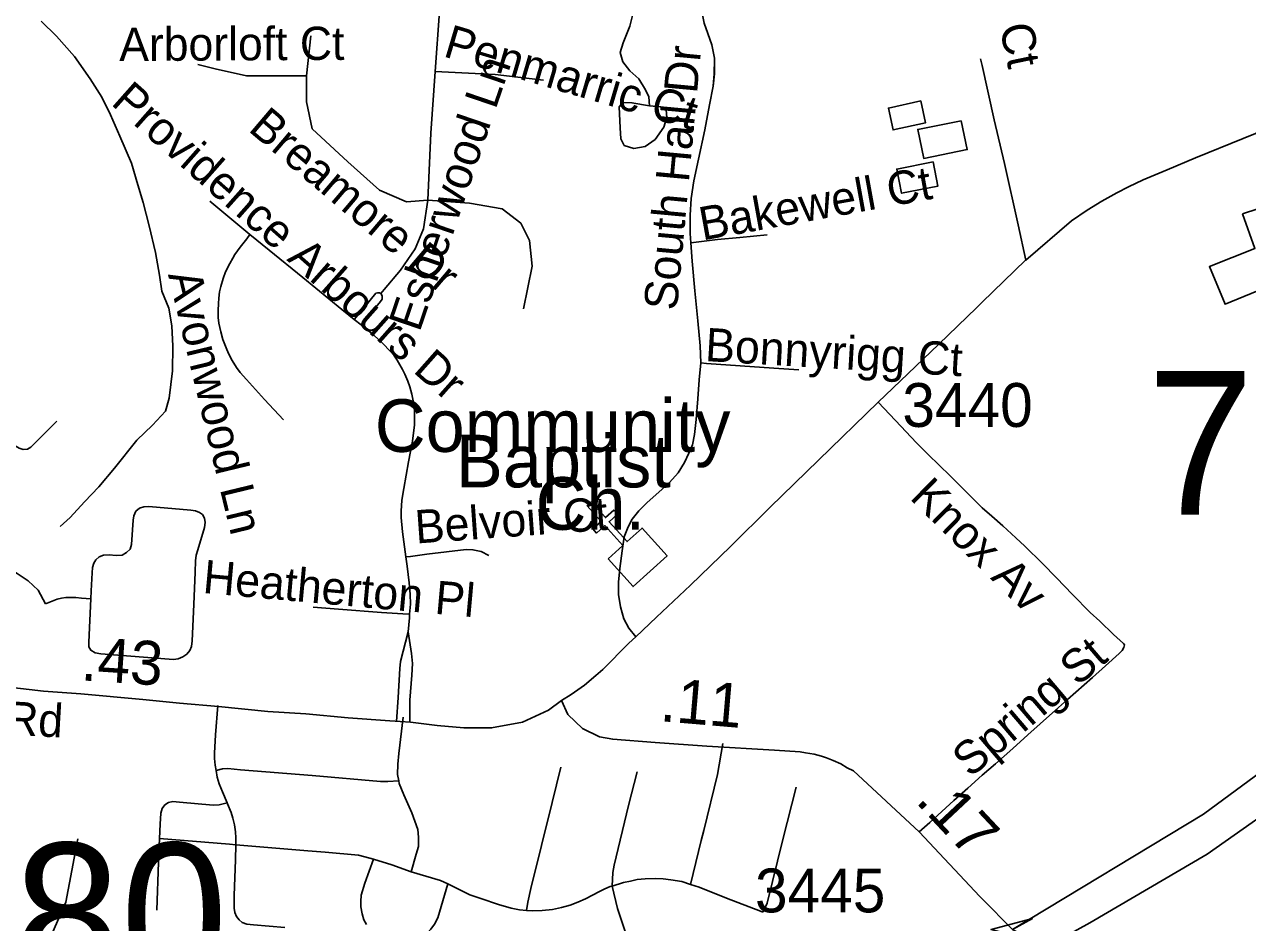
# Model space of a CAD drawing. Extents: x 1383679 to 1536984, y 460658 to 651027.
# Drawn here: x 1471343 to 1474832, y 482475 to 485037 of the extents above; entities that cross this region are included whole.
import ezdxf

# ---------------------------------------------------------------- set-up
doc = ezdxf.new("R2010")
doc.units = 0
for name, color, linetype in [('Exist Cultural Church CELL', 7, 'Continuous'), ('Exist Cultural Church Label', 7, 'Continuous'), ('Exist Cultural Warehouse Building Footprint', 7, 'Continuous'), ('Exist Hydrographic Misc Water Feature', 7, 'Continuous'), ('Exist Road Non-System Type 51', 7, 'Continuous'), ('Exist Road Non-System Type 51 Label', 7, 'Continuous'), ('Exist Road Primary Interstate Divided Center Attributed', 7, 'Continuous'), ('Exist Road Secondary Mileage Hundredths English Label', 7, 'Continuous'), ('Exist Road Secondary Structure Standard Bridge Attributed CELL', 7, 'Continuous'), ('Exist Road Secondary Structure Standard Bridge Number Label', 7, 'Continuous'), ('Exist Road Secondary Type 51 Attributed', 7, 'Continuous'), ('Exist Road Secondary Type 51 Label', 7, 'Continuous'), ('Exist Road Secondary Type 51 Number Label', 7, 'Continuous'), ('Exist Utilities Electrical Transmission Line', 7, 'Continuous')]:
    doc.layers.add(name, color=color, linetype=linetype)

msp = doc.modelspace()

# ---------------------------------------------------------------- linework, layer by layer
at = {"layer": 'Exist Cultural Church CELL'}
msp.add_lwpolyline([(1473007.5, 483512.8), (1473049.8, 483551), (1472998.8, 483607.6), (1472975, 483586.2), (1472964.3, 483598), (1472988.1, 483619.5), (1472947.9, 483664.2), (1472959.8, 483674.9), (1473000, 483630.2), (1473023.8, 483651.6), (1473034.5, 483639.7), (1473010.7, 483618.3), (1473061.7, 483561.7), (1473104.6, 483600.2), (1473175.8, 483521.1), (1473078.8, 483433.7)], close=True, dxfattribs=at)
at = {"layer": 'Exist Cultural Warehouse Building Footprint'}
for points in [[(1473899.3, 484818.5), (1473807.1, 484798.2), (1473820.8, 484735.8), (1473913, 484756), (1473899.3, 484818.5)], [(1474015.2, 484762.2), (1473891.1, 484737.2), (1473907.8, 484654.7), (1474031.9, 484679.8), (1474015.2, 484762.2)], [(1473935.1, 484644.8), (1473831.1, 484624.3), (1473844.7, 484555.4), (1473948.6, 484575.9), (1473935.1, 484644.8)], [(1474816.7, 484496.7), (1474907.1, 484526.5), (1474953.2, 484419), (1474999.2, 484442.1), (1474994.1, 484452), (1475116.9, 484513.3), (1475178.3, 484359.4), (1475014.6, 484291.6), (1475038.4, 484220.4), (1474951.5, 484180.7), (1474895.2, 484291.6), (1474767.3, 484238.6), (1474722.9, 484346.2), (1474852.5, 484397.5), (1474816.7, 484496.7)]]:
    msp.add_lwpolyline(points, dxfattribs=at)
at = {"layer": 'Exist Hydrographic Misc Water Feature'}
for points in [[(1473098.7, 485743.7), (1473070.2, 485712.3), (1473051.3, 485664.3), (1473033.6, 485568.6), (1473028, 485488.3), (1473027, 485428.4), (1473034, 485372.5), (1473045.1, 485322.2), (1473062, 485262), (1473074.7, 485193.6), (1473080, 485155.7), (1473083.1, 485105.6), (1473080.5, 485073.7), (1473069.8, 485032), (1473050.9, 484984), (1473042.3, 484956.3), (1473049.9, 484929.8), (1473069.5, 484904), (1473095.1, 484881.3), (1473114.5, 484850.6), (1473124.1, 484830.7), (1473125.6, 484804.4)], [(1471391.2, 485046.1), (1471434.5, 485003.4), (1471485.5, 484944.9), (1471530.3, 484881.6), (1471563.5, 484829.3), (1471588.5, 484778.8), (1471615.4, 484718.3), (1471648, 484641.3), (1471666.9, 484579.4), (1471682, 484529.1), (1471698.8, 484462.2), (1471717.3, 484386.3), (1471728.2, 484322.1), (1471735.4, 484276), (1471754.5, 484227.2), (1471763.7, 484177), (1471766.6, 484119.5), (1471765.2, 484048.9), (1471755.8, 483971.2), (1471745.2, 483933.6), (1471708.4, 483894.2), (1471663.6, 483850.7), (1471600.1, 483771.6), (1471555.1, 483718.4), (1471514.3, 483675.7), (1471473.5, 483630.6), (1471445, 483604.9)], [(1473125.6, 484804.4), (1473075.8, 484813.6), (1473049.8, 484814.1), (1473039.5, 484802), (1473042.4, 484742.1), (1473043.8, 484710.1), (1473053.6, 484691.8), (1473081.5, 484683), (1473113.5, 484688.9), (1473141.8, 484708.1), (1473166.6, 484743.7), (1473175.1, 484771.4), (1473173.4, 484793.6), (1473157.6, 484802.1), (1473125.6, 484804.4)]]:
    msp.add_lwpolyline(points, dxfattribs=at)
at = {"layer": 'Exist Road Non-System Type 51'}
for p, q in [((1472283.8, 484195.6), (1472303.9, 484179.6)), ((1473273.6, 482709.2), (1473242.9, 482584.2))]:
    msp.add_line(p, q, dxfattribs=at)
for points in [[(1472514.3, 484902.1), (1472526.5, 485073.3), (1472514.3, 485183.4), (1472502.1, 485220.1)], [(1473270.2, 485092.7), (1473275.2, 485073.3), (1473282, 485040.4), (1473292.6, 485010.6), (1473303.4, 484978.6), (1473311.1, 484940.7), (1473310.8, 484895.8), (1473307.2, 484860.3), (1473296.9, 484807), (1473283.5, 484736.6), (1473265.6, 484652.1), (1473252.4, 484590.7), (1473245, 484540.4), (1473241.4, 484492.6), (1473241.9, 484440.8), (1473243.9, 484413.8)], [(1472147.6, 484889.8), (1472159.9, 485004)], [(1472147.6, 484889.8), (1472078.4, 484889.8), (1471976.5, 484889.8), (1471886.9, 484910.2), (1471838, 484922.4)], [(1473243.9, 484413.8), (1473241.9, 484440.8), (1473241.4, 484492.6), (1473245, 484540.4), (1473252.3, 484590.7), (1473265.6, 484652.1), (1473283.5, 484736.6), (1473296.9, 484807), (1473307.3, 484860.3), (1473310.7, 484895.8), (1473310.9, 484936.6)], [(1474070.1, 484938.6), (1474075, 484919.5), (1474108.7, 484764.7), (1474138.5, 484640.4), (1474177, 484465.2), (1474198.9, 484364.6)], [(1472493.9, 484535.1), (1472432.8, 484531), (1472355.4, 484563.6), (1472265.8, 484645.2), (1472163.9, 484739), (1472147.6, 484816.4), (1472147.6, 484889.8)], [(1472493.9, 484535.1), (1472502.1, 484726.7), (1472514.3, 484902.1)], [(1472514.3, 484902.1), (1472685.4, 484893.9), (1472823.9, 484877.6)], [(1473125.6, 484804.4), (1473075.8, 484813.6), (1473049.8, 484814.1), (1473039.5, 484802), (1473042.4, 484742.1), (1473043.8, 484710.1), (1473053.6, 484691.8), (1473081.5, 484683), (1473113.5, 484688.9), (1473141.8, 484708.1), (1473166.6, 484743.7), (1473175.1, 484771.4), (1473173.4, 484793.6), (1473157.6, 484802.1), (1473125.6, 484804.4)], [(1471871.4, 484532.8), (1471928.5, 484485.4), (1471986, 484438.1)], [(1472359.3, 484269.1), (1472368.6, 484280.9), (1472415.5, 484335.9), (1472457.2, 484396.5), (1472481.7, 484453.5), (1472493.9, 484535.1)], [(1472493.9, 484535.1), (1472612.1, 484526.9), (1472705.8, 484510.6), (1472758.7, 484469.8), (1472783.2, 484420.9), (1472791.3, 484347.5), (1472766.9, 484225.2)], [(1472082.2, 483909.5), (1472028, 483967.3), (1471976.4, 484024), (1471958.1, 484044.2), (1471948.1, 484058), (1471935.5, 484078.5), (1471925.5, 484098.7), (1471918.8, 484114.2), (1471908.9, 484138.6), (1471903, 484160.2), (1471897.7, 484184.6), (1471896, 484201.1), (1471895.8, 484220.7), (1471896.4, 484241.3), (1471897.4, 484256.1), (1471899.7, 484273.7), (1471903.4, 484289.5), (1471910.1, 484312.6), (1471916.8, 484331.3), (1471929.2, 484355.4), (1471937.5, 484370.2), (1471943.5, 484380.5), (1471958.7, 484401.8), (1471977.2, 484424.9), (1471986, 484438.1)], [(1471986, 484438.1), (1472041.1, 484392.7), (1472136.7, 484315.1), (1472248.1, 484224.1), (1472283.8, 484195.6)], [(1473461.8, 484437.1), (1473383, 484429.5), (1473319.6, 484423.1), (1473266.3, 484416.8), (1473243.9, 484413.8)], [(1473272.4, 484071.2), (1473272.4, 484071.2), (1473270.2, 484119.8), (1473264, 484191), (1473254.8, 484276.6), (1473247.7, 484361.5), (1473243.9, 484413.8)], [(1472283.8, 484195.6), (1472312.8, 484230.4), (1472345.4, 484270), (1472350.1, 484271.7), (1472355.4, 484271.1), (1472359.3, 484269.1)], [(1472359.3, 484269.1), (1472363.4, 484262.6), (1472363, 484253.3), (1472356.1, 484242.6), (1472320.8, 484202.4), (1472303.9, 484179.6)], [(1472303.9, 484179.6), (1472339.7, 484151), (1472365.4, 484127), (1472386.6, 484105), (1472396.4, 484093.2), (1472405.7, 484079.6), (1472421.2, 484052.7), (1472428.2, 484039), (1472436.3, 484019.7), (1472442, 484003), (1472447.8, 483982.2), (1472451.7, 483963.3), (1472454.2, 483948.4), (1472455.7, 483929.9), (1472455.5, 483910.7), (1472455.2, 483893.7), (1472453.8, 483879.3), (1472449.5, 483848), (1472438.8, 483789.2), (1472425, 483713.4), (1472419.5, 483679.6), (1472417.6, 483648.2), (1472418, 483630.9), (1472421.3, 483589.6), (1472430.9, 483518.4)], [(1473086.6, 483290.7), (1473066.5, 483315.2), (1473052.4, 483341.4), (1473043, 483375.7), (1473037.6, 483410.7), (1473037.6, 483445.7), (1473041, 483485), (1473048, 483535.8), (1473053.7, 483575.8), (1473065, 483604.1), (1473076.7, 483625.4), (1473095.5, 483649.5), (1473119.6, 483673), (1473152.4, 483702.7), (1473182.7, 483730.5), (1473207.2, 483758.2), (1473225.3, 483787.8), (1473238.2, 483814.5), (1473248, 483837.6), (1473253.9, 483866.9), (1473259.1, 483910.3), (1473264, 483969.2), (1473267.9, 484022.7), (1473272.4, 484071.2)], [(1473551.7, 484051.5), (1473480.1, 484056.2), (1473384.5, 484063), (1473288.8, 484070), (1473272.4, 484071.2)], [(1473778.3, 483959.2), (1473827.3, 483907), (1473887.1, 483843.1), (1473920.4, 483810.3), (1473983, 483749), (1474042.8, 483689.9), (1474075, 483657.9), (1474102.1, 483634.5), (1474133.8, 483606.4), (1474171.1, 483572.9), (1474196.3, 483548.9), (1474246.5, 483499), (1474286.3, 483458.4), (1474332.3, 483410.9), (1474382.2, 483360.1), (1474410.3, 483334.5), (1474448.9, 483297.2), (1474477.7, 483271.4), (1474480.5, 483267.1), (1474478.5, 483259.7), (1474474.4, 483251), (1474465.7, 483242.8), (1474426, 483207.3), (1474389.2, 483173.8), (1474318.5, 483111.9), (1474275.6, 483073.8), (1474204.6, 483010.9), (1474161.7, 482971.8), (1474112.2, 482928.2), (1474075, 482895.4), (1474033.5, 482858.7), (1473994.1, 482823.9), (1473925.3, 482761), (1473894.6, 482734.6)], [(1471435, 483905.2), (1471361.5, 483831.5), (1471351.9, 483825.9), (1471339.8, 483824.7), (1471328, 483827.9), (1471316.9, 483834.8), (1471301.6, 483845.9), (1471283.9, 483860.6), (1471267.4, 483875.2), (1471255.9, 483884.8), (1471242.1, 483895.2), (1471193.6, 483927.2), (1471184.8, 483931.4), (1471173.6, 483934.3), (1471163.1, 483935.3), (1471152.1, 483935), (1471144.6, 483933.3), (1471136.8, 483930.8), (1471127.9, 483927.2), (1471119.1, 483921.6), (1471110.4, 483914.4), (1471067.5, 483869.3)], [(1471825.9, 483382.2), (1471830.1, 483474.9), (1471830.9, 483507.3), (1471832.8, 483523.5), (1471837.4, 483538.4), (1471856.8, 483601.9), (1471858.1, 483616.2), (1471856.8, 483628.5), (1471850.9, 483638.8), (1471841.9, 483645.3), (1471830.9, 483649.8), (1471817.9, 483651.2), (1471698, 483661.5), (1471683.8, 483660.9), (1471670.9, 483657), (1471661.1, 483648.6), (1471655.2, 483635.6), (1471653.4, 483622.7), (1471648.1, 483553.3), (1471644.9, 483540.3), (1471634.5, 483530.7), (1471621.6, 483523.5), (1471604.8, 483522.2), (1471584.6, 483524.2), (1471568.4, 483523.5), (1471556.1, 483518.3), (1471546.4, 483509.9), (1471540.6, 483500.2), (1471537.4, 483487.9), (1471536.6, 483473), (1471533.4, 483421.2), (1471532.9, 483398.5)], [(1472667.4, 483521.8), (1472645.4, 483533.8), (1472622, 483538.7), (1472602.9, 483539.1), (1472491.1, 483525.8), (1472443.9, 483519.8), (1472430.9, 483518.4)], [(1471270, 483504.8), (1471295.6, 483487.9), (1471322.1, 483471.1), (1471354.1, 483450.2), (1471382, 483423.8), (1471403.2, 483384.5)], [(1472430.9, 483518.4), (1472434.4, 483492), (1472440.2, 483444.4), (1472443.2, 483412.4), (1472444, 483383.5), (1472441.7, 483354.9)], [(1471403.2, 483384.5), (1471422, 483392), (1471436.2, 483397.2), (1471448.6, 483400.4), (1471460.9, 483402.3), (1471474.5, 483402.3), (1471489.4, 483402.3), (1471506.2, 483400.4), (1471532.9, 483398.5)], [(1471532.9, 483398.5), (1471526.4, 483275.3), (1471527, 483261.8), (1471532.9, 483252), (1471545.1, 483244.2), (1471560.6, 483241.7), (1471768, 483225.5), (1471781.6, 483227.4), (1471795.2, 483233.2), (1471806.2, 483241), (1471814.6, 483250.8), (1471819.1, 483263.1), (1471821.1, 483279.2), (1471825.9, 483382.2)], [(1472166.9, 483374.4), (1472238.5, 483369.2), (1472361.4, 483359.9), (1472422.1, 483355.7), (1472441.7, 483354.9)], [(1472441.7, 483354.9), (1472441, 483344.8), (1472437.2, 483304.7)], [(1472437.2, 483304.7), (1472415.5, 483220.3), (1472413.5, 483199.6), (1472408.7, 483117.6), (1472404.5, 483048.9)], [(1472442.5, 483047), (1472442.2, 483109.5), (1472447.9, 483180.7), (1472450.3, 483214.3), (1472446.6, 483242.9), (1472437.2, 483304.7)], [(1471894.6, 483094.8), (1471888.1, 483010.3), (1471885, 482958.7), (1471885, 482943.2), (1471886.8, 482924.2), (1471889.5, 482908.9)], [(1472423, 483060.8), (1472411.1, 482957.2), (1472407.9, 482927.1), (1472406.8, 482898), (1472410.6, 482879.6)], [(1473335.2, 482986.2), (1473319.9, 482898), (1473280.6, 482737.5), (1473273.6, 482709.2)], [(1472410.6, 482879.6), (1472379.4, 482877.5), (1472358.4, 482877.5), (1472163.6, 482894.4), (1471959.6, 482910.8), (1471922.9, 482914.3), (1471907.6, 482913.8), (1471889.5, 482908.9)], [(1471889.5, 482908.9), (1471892.9, 482890.2), (1471898.6, 482870.8), (1471907.5, 482847.8), (1471921.6, 482816.4)], [(1472873.1, 482918.2), (1472848.1, 482818.2), (1472787.6, 482572.2), (1472779, 482533.8), (1472774.9, 482510.2)], [(1473090.4, 482905.7), (1473066.4, 482809.6), (1473025, 482639.5), (1473021.1, 482618.4), (1473019.1, 482579.6)], [(1472410.6, 482879.6), (1472412.1, 482872.2), (1472425.1, 482839.8), (1472447.6, 482788.2), (1472464.9, 482740.8), (1472467.1, 482719.2), (1472467.1, 482692.3), (1472460.6, 482670.8), (1472445.6, 482620.2)], [(1473543.9, 482861.5), (1473506.4, 482712.5), (1473461.1, 482530.9), (1473449.2, 482504.8)], [(1471921.6, 482816.4), (1471898.4, 482810.8), (1471881, 482810.2), (1471785.8, 482818.8), (1471766.5, 482820.8), (1471754.1, 482818.2), (1471743.6, 482810.8), (1471735.6, 482800.9), (1471731.9, 482787.3), (1471730, 482756.3), (1471728.1, 482714.8)], [(1471921.6, 482816.4), (1471922.5, 482814.3), (1471932.6, 482789.2), (1471937.9, 482772.8), (1471942.4, 482754.2), (1471945, 482733.9), (1471945.9, 482716.8), (1471946.1, 482697.2)], [(1471728.1, 482714.8), (1471725.1, 482648.1), (1471720.8, 482510.7)], [(1471946.1, 482697.2), (1471927.9, 482698.8), (1471728.1, 482714.8)], [(1471946.1, 482697.2), (1471945.4, 482654), (1471941.5, 482552.9), (1471941, 482528.2), (1471941, 482516.2), (1471943.2, 482504.3), (1471948.1, 482492.4), (1471955.6, 482483.6), (1471964.4, 482475.7), (1471976.9, 482470.8), (1471996.6, 482468.6), (1472086.1, 482461.3)], [(1472338.6, 482655.9), (1472327.8, 482659.2), (1472295.9, 482667.5), (1472200.4, 482676.3), (1472150.9, 482679.9), (1471946.1, 482697.2)], [(1472318.6, 482470.1), (1472311.1, 482483.1), (1472306, 482500.1), (1472302.6, 482520.4), (1472302.6, 482535.7), (1472303.1, 482553.2), (1472313.9, 482587.7), (1472338.6, 482655.9)], [(1472445.6, 482620.2), (1472391.4, 482639.8), (1472338.6, 482655.9)], [(1472550.9, 482585.6), (1472530, 482595.6), (1472445.6, 482620.2)], [(1472550.9, 482585.6), (1472521.9, 482488.8), (1472512.8, 482471.2), (1472502.6, 482456.6), (1472491.9, 482445.2), (1472475.5, 482432.8), (1472460.6, 482424.5)], [(1472774.9, 482510.2), (1472754.6, 482511.8), (1472731.6, 482516.6), (1472695.6, 482527.2), (1472644.4, 482543.7), (1472613.8, 482554.2), (1472594.2, 482563.8), (1472569.5, 482576.7), (1472550.9, 482585.6)], [(1473187.1, 482597.7), (1473165.1, 482600.2), (1473142.1, 482600.8), (1473113.8, 482600.2), (1473090.8, 482597.9), (1473071.4, 482593.8), (1473051.9, 482589.7), (1473019.1, 482579.6)], [(1473242.9, 482584.2), (1473217.6, 482592.6), (1473187.1, 482597.7)], [(1473449.2, 482504.8), (1473442.2, 482507.7), (1473345.5, 482545.4), (1473267.6, 482576.1), (1473242.9, 482584.2)], [(1473019.1, 482579.6), (1473013.5, 482577.8), (1472998.1, 482571.4), (1472982.9, 482563.8), (1472943.4, 482543.1), (1472921.6, 482533.7), (1472899.8, 482525.4), (1472875, 482518.3), (1472849.6, 482513), (1472819.5, 482510.1), (1472793, 482508.9), (1472774.9, 482510.2)], [(1473019.1, 482579.6), (1473034.9, 482515.5), (1473061.6, 482435.8)]]:
    msp.add_lwpolyline(points, dxfattribs=at)
at = {"layer": 'Exist Road Primary Interstate Divided Center Attributed'}
for points in [[(1478263.9, 487327.6), (1478091.1, 487053.6), (1477843.8, 486632.5), (1477573.8, 486186.8), (1477158.4, 485397.8), (1476917.5, 485062.6), (1476772.5, 484817.9), (1476459.8, 484388.3), (1476169.8, 484055.5), (1475804.2, 483657.1), (1475780.7, 483631.7), (1475223.3, 483165.5), (1474705.9, 482784.3), (1474161, 482455.8)], [(1474236.8, 482394.5), (1474381.8, 482474.2), (1474716.7, 482670.9), (1475262.3, 483054.1), (1475770.7, 483496), (1475895.8, 483629.7), (1476199.4, 483949.9), (1476520.8, 484320.6), (1476858.5, 484757.3), (1476994.3, 485000), (1477258.4, 485364.4), (1477673.4, 486152.8), (1477898.4, 486509.5), (1478215.6, 487063), (1478372, 487350.4)]]:
    msp.add_lwpolyline(points, dxfattribs=at)
at = {"layer": 'Exist Road Secondary Structure Standard Bridge Attributed CELL'}
msp.add_lwpolyline([(1474217.9, 482424.3), (1474100.1, 482455.8), (1474217.9, 482487.4), (1474161, 482455.8)], close=True, dxfattribs=at)
at = {"layer": 'Exist Road Secondary Type 51 Attributed'}
for points in [[(1474964.8, 484770.8), (1474818.7, 484711.6), (1474683.4, 484655.9), (1474602.6, 484621.8), (1474533.7, 484593.2), (1474491.8, 484573.3), (1474458.6, 484556.7), (1474416.2, 484533), (1474374.3, 484507.2), (1474329.2, 484476.4), (1474198.9, 484364.6), (1474198.6, 484364.4), (1474075, 484244.5), (1474058.1, 484228.1), (1473951.5, 484125), (1473862.4, 484040.6), (1473778.3, 483959.2), (1473607.9, 483793.7), (1473470.2, 483659.9), (1473357.1, 483547.8), (1473242.5, 483437.5), (1473146.1, 483346.6), (1473086.6, 483290.7), (1473067.3, 483272.6), (1472992.9, 483197.4), (1472972.6, 483179.8), (1472940, 483152.7), (1472902.6, 483126.2), (1472874.5, 483108.7)], [(1472874.5, 483108.7), (1472837.4, 483081.1), (1472763.5, 483046.8), (1472675.2, 483030.6), (1472595.9, 483030.6), (1472520.2, 483037.8), (1472444.5, 483046.8), (1472385, 483050.4), (1472266.1, 483059.4), (1472145.4, 483071.1), (1472037.2, 483077.5), (1471896.6, 483091.9), (1471784.9, 483100.9), (1471680.3, 483111.7), (1471503.7, 483127.9), (1471397.4, 483135.2), (1471291, 483147.8)], [(1474161, 482455.8), (1474075, 482542.7), (1474068.1, 482549.6), (1473894.6, 482734.6), (1473707.9, 482908), (1473689.9, 482917), (1473671.9, 482927.8), (1473649.5, 482937.7), (1473630.6, 482945.6), (1473616.3, 482950.2), (1473595.1, 482955.7), (1473571.2, 482959.3), (1473555.3, 482962), (1473482.6, 482967.5), (1473289.8, 482978.3), (1473142, 482989.1), (1473021.2, 482998.1), (1472983.4, 483005.3), (1472934.7, 483028.8), (1472893.3, 483068.4), (1472874.5, 483108.7)]]:
    msp.add_lwpolyline(points, dxfattribs=at)
at = {"layer": 'Exist Utilities Electrical Transmission Line'}
msp.add_lwpolyline([(1473325.3, 474965.1), (1473508.1, 475497), (1473880.3, 476513.9), (1474117.1, 477235.6), (1474387.7, 478236.2), (1474455.4, 478695.5), (1474438.5, 478793.9), (1473863.3, 479482.8), (1471681.2, 482058.1), (1471461.3, 482304.1), (1471410.6, 482418.9), (1471461.3, 482533.7), (1471495.1, 482714.2)], dxfattribs=at)

# ---------------------------------------------------------------- texts
at = {"layer": 'Exist Cultural Church Label'}
for s, p in [('Community', (1472342.4, 483817.7)), ('Baptist', (1472573.6, 483716.5)), ('Ch.', (1472801, 483595.6))]:
    msp.add_text(s, height=150, dxfattribs=at).set_placement(p)
at = {"layer": 'Exist Road Non-System Type 51 Label'}
for s, rotation, p in [('Percussion Ct', 281.8296, (1473987.7, 485680.7)), ('Arborloft Ct', 0.3021, (1471613.5, 484932.3)), ('Penmarric Ct', 343.4848, (1472534.5, 484946.4)), ('South Hall Dr', 84.7032, (1473203.9, 484219.1)), ('Esherwood Ln', 71.1579, (1472469.8, 484156.8)), ('Providence Arbours Dr', 318.4739, (1471587, 484810.1)), ('Breamore Dr', 319.6089, (1471978.3, 484735.2)), ('Bakewell Ct', 10.2737, (1473276.8, 484420.3)), ('Avonwood Ln', 283.6053, (1471752.2, 484323.7)), ('Bonnyrigg Ct', 356.6038, (1473282.9, 484076.8)), ('Knox Av', 315.4462, (1473865, 483685.3)), ('Belvoir Ct', 4.1066, (1472460.1, 483556.2)), ('Heatherton Pl', 354.8679, (1471849.7, 483415.7)), ('Spring St', 40.4198, (1474040.8, 482886.2))]:
    msp.add_text(s, height=95, rotation=rotation, dxfattribs=at).set_placement(p)
at = {"layer": 'Exist Road Secondary Mileage Hundredths English Label'}
for s, rotation, p in [('.43', 356.2478, (1471502.3, 483166.3)), ('.11', 355.1741, (1473153.7, 483050)), ('.17', 313.1469, (1473881.8, 482820.4))]:
    msp.add_text(s, height=125, rotation=rotation, dxfattribs=at).set_placement(p)
at = {"layer": 'Exist Road Secondary Structure Standard Bridge Number Label'}
for s, p in [('743', (1474544.8, 483638.3)), ('680', (1471007.6, 482292))]:
    msp.add_text(s, height=410.1, dxfattribs=at).set_placement(p)
at = {"layer": 'Exist Road Secondary Type 51 Label'}
msp.add_text('McKee Rd', height=95, rotation=356.7182, dxfattribs=at).set_placement((1470858.7, 483036.7))
at = {"layer": 'Exist Road Secondary Type 51 Number Label'}
for s, p in [('3440', (1473847, 483888.9)), ('3445', (1473426.7, 482504.4))]:
    msp.add_text(s, height=125, dxfattribs=at).set_placement(p)

doc.saveas('drawing.dxf')
